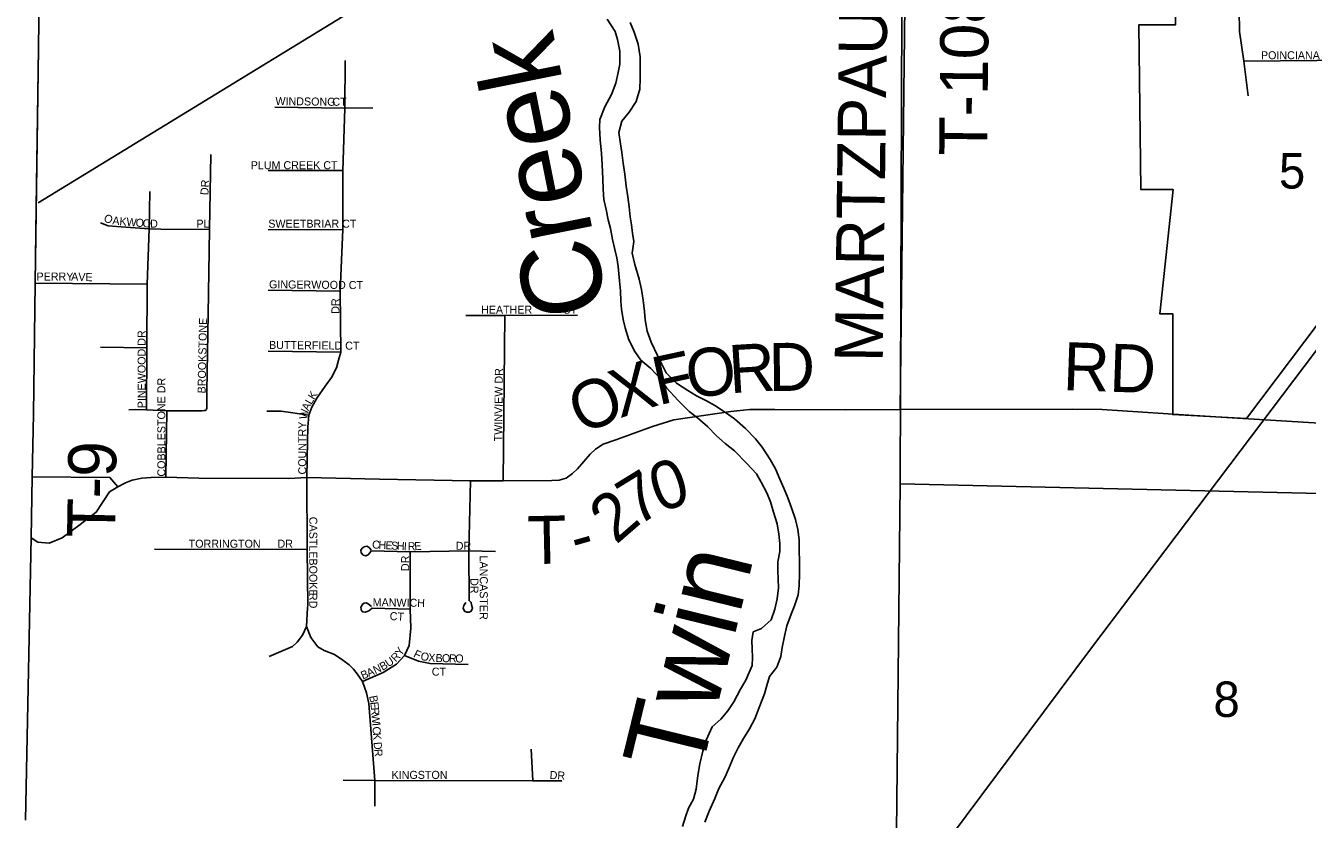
# Model space of a CAD drawing. Extents: x 0 to 1064, y 0 to 440.
# Drawn here: x 110.94 to 135.19, y 367.81 to 382.83 of the extents above; entities that cross this region are included whole.
import ezdxf

# ---------------------------------------------------------------- set-up
doc = ezdxf.new("R2010")
doc.units = 0
for name, color, linetype in [('GM_X_City_Street', 7, 'Continuous'), ('GM_X_City_Street_Text', 7, 'Continuous'), ('GM_X_Corporation', 7, 'Continuous'), ('GM_X_County', 7, 'Continuous'), ('GM_X_Major_River', 7, 'Continuous'), ('GM_X_Major_River_Text', 7, 'Continuous'), ('GM_X_Rail_Line', 7, 'Continuous'), ('GM_X_Section', 7, 'Continuous'), ('GM_X_Section_Text', 7, 'Continuous'), ('GM_X_Township', 7, 'Continuous'), ('GM_X_Township_Road', 7, 'Continuous'), ('GM_X_Township_Road_Text', 7, 'Continuous'), ('GM_X_Township_Subdivision', 7, 'Continuous'), ('GM_X_Township_Subdivision_Text', 7, 'Continuous')]:
    doc.layers.add(name, color=color, linetype=linetype)

msp = doc.modelspace()

# ---------------------------------------------------------------- linework, layer by layer
at = {"layer": 'GM_X_City_Street'}
for points in [[(134.077, 381.501), (133.99, 382.156), (133.907, 382.717), (133.889, 383.935), (133.907, 384.388), (133.958, 384.734), (134.056, 385.085), (134.188, 385.386), (134.424, 385.936), (134.656, 386.306), (134.915, 386.621), (135.313, 387.018), (135.62, 387.294), (135.828, 387.408), (136.048, 387.541), (136.273, 387.632), (136.465, 387.671), (137.119, 387.679)], [(133.99, 382.156), (136.756, 382.18), (137.55, 382.179)]]:
    msp.add_lwpolyline(points, dxfattribs=at)
at = {"layer": 'GM_X_Corporation'}
msp.add_lwpolyline([(136.812, 379.062), (134.041, 375.398), (132.648, 375.469), (132.646, 377.376), (132.402, 377.376), (132.652, 379.725), (132.044, 379.725), (132.002, 382.841), (132.698, 382.84), (132.703, 383.651), (132.794, 388.86), (132.795, 390.281), (132.793, 390.407), (128.924, 390.41), (132.38, 392.567), (132.49, 398.749), (132.578, 398.749), (132.581, 398.961), (134.575, 398.988), (135.551, 398.978)], dxfattribs=at)
at = {"layer": 'GM_X_County'}
msp.add_lwpolyline([(110.937, 367.797), (111.043, 373.138), (111.062, 374.292), (111.083, 375.478), (111.118, 377.957), (111.181, 382.403), (111.279, 390.484), (111.175, 406.486)], dxfattribs=at)
at = {"layer": 'GM_X_Major_River'}
for points in [[(121.944, 382.951), (122.095, 382.716), (122.14, 382.563), (122.183, 382.343), (122.183, 382.099), (122.154, 381.942), (122.106, 381.736), (122.022, 381.526), (121.901, 381.292), (121.803, 381.051), (121.8, 380.899), (121.812, 380.667), (121.835, 380.411), (121.848, 380.192), (121.859, 379.93), (121.866, 379.736), (121.879, 379.535), (121.923, 379.351), (121.961, 379.156), (122.005, 378.99), (122.042, 378.783), (122.085, 378.593), (122.124, 378.434), (122.15, 378.269), (122.179, 378.001), (122.193, 377.812), (122.2, 377.617), (122.214, 377.465), (122.245, 377.269), (122.284, 377.11), (122.35, 376.884), (122.466, 376.662), (122.577, 376.501), (122.767, 376.344), (122.956, 376.139), (123.067, 375.978)], [(122.774, 376.837), (122.7, 377.045), (122.664, 377.259), (122.649, 377.417), (122.625, 377.631), (122.594, 377.838), (122.55, 378.034), (122.466, 378.31), (122.417, 378.524), (122.447, 378.742), (122.421, 378.901), (122.401, 379.059), (122.381, 379.212), (122.361, 379.401), (122.336, 379.59), (122.305, 379.791), (122.28, 380.017), (122.243, 380.225), (122.218, 380.426), (122.198, 380.591), (122.161, 380.805), (122.221, 381.022), (122.359, 381.189), (122.492, 381.392), (122.559, 381.628), (122.57, 381.828), (122.568, 381.992), (122.568, 382.236), (122.532, 382.474), (122.453, 382.701), (122.379, 382.885)], [(123.794, 367.759), (123.872, 367.97), (123.981, 368.204), (124.059, 368.397), (124.168, 368.607), (124.238, 368.763), (124.335, 368.991), (124.425, 369.165), (124.526, 369.339), (124.634, 369.525), (124.736, 369.717), (124.821, 369.927), (124.919, 370.186), (124.965, 370.343), (125.018, 370.512), (125.156, 370.691), (125.228, 370.896), (125.257, 371.065), (125.299, 371.277), (125.34, 371.471), (125.425, 371.693), (125.49, 371.85), (125.556, 372.061), (125.579, 372.237), (125.584, 372.455), (125.584, 372.686), (125.578, 372.911), (125.577, 373.1), (125.552, 373.295), (125.508, 373.485), (125.429, 373.706), (125.361, 373.896), (125.287, 374.08), (125.212, 374.246), (125.126, 374.443), (125.028, 374.621), (124.876, 374.856), (124.747, 375.012), (124.558, 375.205), (124.35, 375.392), (124.183, 375.506), (123.98, 375.639), (123.825, 375.728), (123.633, 375.824), (123.472, 375.925), (123.257, 376.064), (123.062, 376.258), (122.976, 376.424), (122.895, 376.59), (122.774, 376.837)], [(123.067, 375.978), (123.285, 375.735), (123.492, 375.529), (123.653, 375.41), (123.843, 375.247), (124.014, 375.066), (124.174, 374.923), (124.353, 374.784), (124.589, 374.547), (124.766, 374.348), (124.859, 374.188), (124.963, 373.991), (125.031, 373.819), (125.093, 373.623), (125.16, 373.402), (125.191, 373.207), (125.211, 373.03), (125.213, 372.878), (125.172, 372.685), (125.173, 372.52), (125.181, 372.356), (125.183, 372.192), (125.16, 371.986), (125.118, 371.786), (125.046, 371.587), (124.866, 371.422), (124.706, 371.359), (124.678, 371.195), (124.686, 371.037), (124.694, 370.873), (124.684, 370.721), (124.567, 370.444), (124.466, 370.277), (124.338, 370.037), (124.225, 369.863), (124.093, 369.709), (123.931, 369.561), (123.816, 369.308), (123.756, 369.103), (123.695, 368.862), (123.659, 368.644), (123.628, 368.383), (123.574, 368.196), (123.485, 368.022), (123.426, 367.859), (123.367, 367.679)]]:
    msp.add_lwpolyline(points, dxfattribs=at)
at = {"layer": 'GM_X_Rail_Line'}
for points in [[(111.177, 379.476), (120.304, 385.063), (131.83, 392.117), (142.562, 398.69), (143.768, 399.423)], [(125.514, 363.557), (131.089, 371.031), (137.36, 379.324), (139.774, 382.56), (144.164, 388.431), (148.567, 394.342)]]:
    msp.add_lwpolyline(points, dxfattribs=at)
at = {"layer": 'GM_X_Section'}
msp.add_lwpolyline([(127.547, 390.367), (143.725, 390.273), (143.623, 377.052), (143.373, 376.687), (142.743, 376.669), (142.202, 376.626), (141.832, 376.572), (141.113, 376.399), (140.765, 376.267), (140.465, 376.103), (140.059, 375.814), (139.855, 375.63), (139.525, 375.177), (139.367, 374.859), (139.327, 374.69), (139.333, 374.077), (139.293, 373.89), (127.487, 374.158)], close=True, dxfattribs=at)
msp.add_lwpolyline([(135.225, 366.87), (134.64, 366.7), (133.731, 366.403), (133.128, 366.239), (132.069, 366.012), (131.532, 365.823), (130.996, 365.688), (129.699, 365.393), (128.803, 365.15), (128.141, 365.043), (127.793, 364.953), (127.654, 364.961), (127.493, 365.062), (127.392, 365.173), (127.487, 374.158), (139.293, 373.89)], dxfattribs=at)
at = {"layer": 'GM_X_Township'}
msp.add_lwpolyline([(110.937, 367.797), (111.043, 373.138), (111.062, 374.292), (111.083, 375.478), (111.118, 377.957), (111.181, 382.403), (111.279, 390.484), (111.175, 406.486)], dxfattribs=at)
at = {"layer": 'GM_X_Township_Road'}
for points in [[(111.138, 379.392), (111.181, 382.403), (111.279, 390.484), (111.249, 395.11)], [(127.664, 389.986), (127.68, 389.315), (127.671, 388.759), (127.622, 386.333), (127.583, 383.751), (127.487, 375.568)], [(111.043, 373.138), (111.062, 374.291), (111.083, 375.478), (111.118, 377.957), (111.138, 379.392)], [(111.043, 373.138), (111.169, 373.054), (111.381, 373.037), (111.627, 373.141), (111.966, 373.388), (112.275, 373.625), (112.525, 374.007), (112.683, 374.105), (112.825, 374.176), (112.953, 374.227), (113.134, 374.265), (113.315, 374.278), (113.59, 374.287), (114.217, 374.268), (115.921, 374.262), (116.261, 374.277), (117.636, 374.25), (119.358, 374.217), (119.974, 374.217), (120.894, 374.221), (121.037, 374.231), (121.166, 374.268), (121.285, 374.353), (121.38, 374.441), (121.622, 374.723), (121.725, 374.818), (121.866, 374.908), (122.105, 374.993), (122.803, 375.242), (123.205, 375.372), (124.282, 375.526), (124.645, 375.563), (125.116, 375.563), (126.453, 375.557), (127.487, 375.568), (130.756, 375.575), (131.308, 375.566), (132.851, 375.463), (133.97, 375.395)], [(133.97, 375.395), (134.188, 375.381), (135.733, 375.291)], [(111.062, 374.291), (112.531, 374.282), (112.683, 374.105)]]:
    msp.add_lwpolyline(points, dxfattribs=at)
at = {"layer": 'GM_X_Township_Subdivision'}
for points in [[(116.261, 374.277), (116.271, 374.968), (116.276, 375.229), (116.296, 375.461), (116.355, 375.61), (116.451, 375.778), (116.606, 376.004), (116.724, 376.172), (116.823, 376.354), (116.859, 376.497), (116.901, 376.651), (116.892, 377.803), (116.942, 378.971), (116.942, 380.085), (116.977, 381.264), (116.983, 382.168)], [(115.653, 381.287), (116.977, 381.264), (117.508, 381.269)], [(112.887, 375.562), (113.009, 375.566), (113.223, 375.562), (113.612, 375.542), (113.926, 375.539), (114.029, 375.539), (114.11, 375.542), (114.199, 375.54), (114.276, 375.543), (114.315, 375.545), (114.336, 375.549), (114.354, 375.559), (114.362, 375.573), (114.366, 375.588), (114.368, 375.605), (114.368, 375.644), (114.367, 375.911), (114.392, 377.366), (114.414, 378.972), (114.443, 380.387)], [(116.942, 380.085), (115.53, 380.087)], [(113.223, 375.562), (113.232, 376.73), (113.239, 377.934), (113.275, 378.983), (113.289, 379.69)], [(112.355, 379.094), (112.499, 379.04), (112.657, 379.026), (113.275, 378.983), (113.498, 378.976), (114.414, 378.972)], [(115.524, 378.966), (116.942, 378.971)], [(111.118, 377.957), (113.239, 377.934)], [(115.524, 377.821), (116.892, 377.803)], [(121.381, 377.351), (120.009, 377.344), (119.269, 377.346)], [(119.974, 374.217), (120.009, 377.344)], [(112.351, 376.744), (113.232, 376.73)], [(115.53, 376.666), (116.901, 376.651)], [(113.59, 374.287), (113.612, 375.542)], [(115.501, 375.537), (115.775, 375.534), (116.296, 375.461)], [(116.261, 374.277), (116.265, 372.919), (116.276, 371.863), (116.273, 371.815)], [(119.358, 374.217), (119.322, 372.889), (119.328, 371.952), (119.369, 371.916), (119.375, 371.87), (119.394, 371.808), (119.372, 371.75), (119.332, 371.732), (119.289, 371.732), (119.24, 371.753), (119.215, 371.806), (119.23, 371.859), (119.271, 371.917)], [(113.379, 372.926), (116.265, 372.919)], [(117.474, 372.907), (117.436, 372.954), (117.392, 372.978), (117.347, 372.967), (117.308, 372.943), (117.281, 372.906), (117.285, 372.852), (117.325, 372.812), (117.373, 372.795), (117.419, 372.815), (117.452, 372.857), (117.478, 372.89), (118.217, 372.875), (119.322, 372.889)], [(117.312, 370.418), (117.701, 370.589), (117.958, 370.748), (118.109, 370.913), (118.195, 371.102), (118.227, 371.428), (118.217, 371.787), (118.217, 372.875)], [(119.322, 372.889), (119.83, 372.881)], [(117.483, 371.84), (117.419, 371.891), (117.384, 371.906), (117.345, 371.903), (117.312, 371.884), (117.297, 371.853), (117.282, 371.824), (117.286, 371.791), (117.293, 371.76), (117.318, 371.738), (117.363, 371.729), (117.398, 371.744), (117.432, 371.759), (117.494, 371.809), (118.217, 371.787)], [(116.273, 371.815), (116.25, 371.459), (116.175, 371.296), (116.074, 371.162), (115.986, 371.08), (115.544, 370.894)], [(116.25, 371.459), (116.332, 371.25), (116.469, 371.079), (116.587, 371.006), (116.781, 370.928), (116.943, 370.825), (117.058, 370.733), (117.14, 370.654), (117.21, 370.563), (117.312, 370.418), (117.388, 370.206), (117.432, 370.003), (117.545, 368.549), (117.548, 368.063)], [(118.109, 370.913), (118.373, 370.804), (118.595, 370.759), (119.313, 370.74)], [(120.506, 369.139), (120.535, 368.544)], [(116.946, 368.551), (117.545, 368.549), (120.535, 368.544), (121.087, 368.542)]]:
    msp.add_lwpolyline(points, dxfattribs=at)

# ---------------------------------------------------------------- texts
at = {"layer": 'GM_X_City_Street_Text'}
msp.add_text('POINCIANA', height=0.1515, rotation=0, dxfattribs=at).set_placement((134.316, 382.191))
at = {"layer": 'GM_X_Major_River_Text'}
for s, height, rotation, p in [('Creek', 1.5165, 101.3066, (121.968, 377.461)), ('Twin', 1.5159, 76.2282, (123.699, 368.602))]:
    msp.add_text(s, height=height, rotation=rotation, dxfattribs=at).set_placement(p)
at = {"layer": 'GM_X_Section_Text'}
for s, p in [('5', (134.656, 379.745)), ('8', (133.416, 369.75))]:
    msp.add_text(s, height=0.67, rotation=0, dxfattribs=at).set_placement(p)
at = {"layer": 'GM_X_Township_Road_Text'}
for s, height, rotation, p in [('MARTZPAULLIN RD', 0.90909, 89.2718, (127.158, 376.458)), ('T-108', 0.9091, 89.4386, (129.134, 380.361)), ('O', 0.909, 7.3419, (123.491, 375.771)), ('R', 0.909, 3.4602, (124.268, 375.872)), ('D', 0.909, 0.306, (125, 375.916)), ('RD', 0.9091, 358.0206, (130.559, 375.934)), ('X', 0.909, 18.5887, (122.179, 375.397)), ('F', 0.909, 12.2278, (122.912, 375.644)), ('O', 0.909, 23.8989, (121.469, 375.08)), ('T-9', 0.9091, 89.0447, (112.628, 373.136)), ('0', 0.909, 18.3049, (122.926, 373.61)), ('7', 0.909, 31.5461, (122.499, 373.341)), ('2', 0.909, 40.8927, (122.108, 372.997)), ('T', 0.909, 1.2687, (120.442, 372.638)), ('-', 0.909, 15.9059, (121.371, 372.691))]:
    msp.add_text(s, height=height, rotation=rotation, dxfattribs=at).set_placement(p)
at = {"layer": 'GM_X_Township_Subdivision_Text'}
for s, height, rotation, p in [('WINDSONG', 0.1515, 359.2408, (115.664, 381.325)), ('CT', 0.1515, 0, (116.743, 381.311)), ('PLUM CREEK CT', 0.15152, 0, (115.197, 380.111)), ('DR', 0.1515, 86.9896, (114.395, 379.617)), ('O', 0.152, 336.5302, (112.401, 379.133)), ('A', 0.152, 354.5533, (112.573, 379.067)), ('K', 0.152, 355.1614, (112.708, 379.054)), ('W', 0.152, 355.1184, (112.84, 379.042)), ('O', 0.152, 355.0984, (113.013, 379.028)), ('O', 0.152, 355.9165, (113.148, 379.016)), ('D', 0.152, 359.2945, (113.291, 379.006)), ('PL', 0.1515, 0, (114.17, 379.005)), ('SWEETBRIAR CT', 0.15152, 0, (115.53, 379.005)), ('PERRY', 0.1515, 0, (111.143, 378.005)), ('AVE', 0.1515, 358.0262, (111.797, 378.005)), ('GINGERWOOD CT', 0.15152, 359.5106, (115.543, 377.858)), ('DR', 0.1515, 90, (116.875, 377.376)), ('HEATHER', 0.1515, 0, (119.556, 377.378)), ('CT', 0.1515, 0, (121.103, 377.378)), ('BROOKSTONE', 0.1515, 88.7821, (114.341, 375.869)), ('PINEWOOD DR', 0.15152, 90, (113.208, 375.589)), ('BUTTERFIELD CT', 0.15152, 359.5021, (115.543, 376.711)), ('TWINVIEW DR', 0.15152, 89.3972, (119.955, 374.963)), ('COBBLESTONE DR', 0.15152, 90, (113.581, 374.296)), ('L', 0.152, 60.3059, (116.344, 375.648)), ('K', 0.152, 57.8464, (116.396, 375.739)), ('W', 0.152, 79.0973, (116.261, 375.369)), ('A', 0.152, 65.6447, (116.29, 375.53)), ('COUNTRY', 0.1515, 90, (116.248, 374.336)), ('CASTLEBOOKE', 0.15152, 270, (116.305, 373.536)), ('TORRINGTON', 0.1515, 0, (114.023, 372.951)), ('DR', 0.1515, 0, (115.703, 372.951)), ('C', 0.152, 356.8902, (117.491, 372.938)), ('H', 0.152, 356.9358, (117.611, 372.931)), ('E', 0.152, 356.8838, (117.744, 372.924)), ('S', 0.152, 356.8994, (117.851, 372.918)), ('H', 0.152, 356.9138, (117.958, 372.913)), ('I', 0.152, 356.9566, (118.091, 372.905)), ('R', 0.152, 0.5759, (118.168, 372.902)), ('E', 0.152, 3.6929, (118.297, 372.903)), ('DR', 0.1515, 0, (119.077, 372.911)), ('DR', 0.1515, 90, (118.195, 372.509)), ('LANCASTER', 0.1515, 270, (119.532, 372.803)), ('DR', 0.1515, 270, (119.354, 372.376)), ('RD', 0.1515, 270, (116.305, 372.096)), ('MANWICH', 0.1515, 359.1701, (117.504, 371.845)), ('CT', 0.1515, 356.8219, (117.824, 371.584)), ('R', 0.152, 45.0556, (117.939, 370.781)), ('Y', 0.152, 56.7124, (118.044, 370.892)), ('F', 0.152, 333.7343, (118.265, 370.893)), ('O', 0.152, 347.907, (118.4, 370.833)), ('X', 0.152, 355.2064, (118.551, 370.802)), ('B', 0.152, 358.3665, (118.693, 370.79)), ('O', 0.152, 358.8104, (118.814, 370.787)), ('R', 0.152, 358.812, (118.947, 370.784)), ('O', 0.152, 358.776, (119.067, 370.782)), ('A', 0.152, 23.2971, (117.429, 370.503)), ('N', 0.152, 24.3092, (117.554, 370.557)), ('B', 0.152, 30.522, (117.691, 370.62)), ('U', 0.152, 33.9083, (117.803, 370.686)), ('CT', 0.1515, 0, (118.623, 370.531)), ('B', 0.152, 23.3214, (117.319, 370.456)), ('B', 0.152, 280.4167, (117.438, 370.142)), ('E', 0.152, 276.583, (117.459, 370.027)), ('R', 0.152, 274.5822, (117.471, 369.922)), ('W', 0.152, 274.4593, (117.481, 369.803)), ('I', 0.152, 274.4503, (117.494, 369.63)), ('C', 0.152, 274.4532, (117.499, 369.563)), ('K', 0.152, 274.4672, (117.509, 369.444)), ('D', 0.152, 274.4411, (117.522, 369.271)), ('R', 0.152, 274.4594, (117.532, 369.138)), ('KINGSTON', 0.1515, 0, (117.863, 368.578)), ('DR', 0.1515, 356.8219, (120.851, 368.578))]:
    msp.add_text(s, height=height, rotation=rotation, dxfattribs=at).set_placement(p)

doc.saveas('drawing.dxf')
